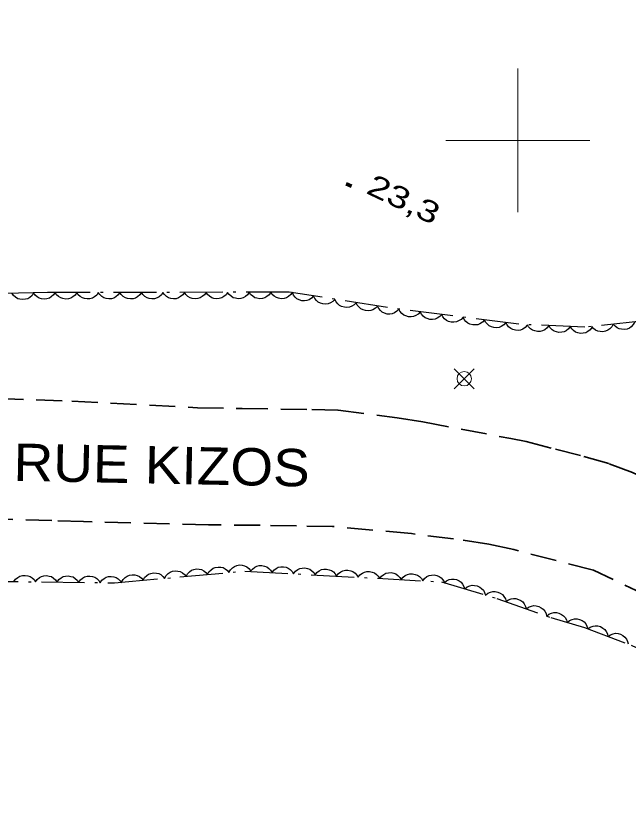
# Model space of a CAD drawing. Extents: x 356765 to 358572, y 5103174 to 5104650.
# Drawn here: x 357465.1 to 357507.7, y 5104153.6 to 5104208.7 of the extents above; entities that cross this region are included whole.
import ezdxf

# ---------------------------------------------------------------- set-up
doc = ezdxf.new("R2010")
doc.units = 0
doc.header["$LTSCALE"] = 0.6
doc.linetypes.add('DOT_DASHED', pattern=[7.7, 5, -1.2, 0.3, -1.2])
doc.linetypes.add('MEDIUM_DASHED', pattern=[4.5, 3, -1.5])
for name, color, linetype, lineweight in [('21', 7, 'Continuous', 53), ('3', 7, 'Continuous', 140), ('36', 7, 'Continuous', 13), ('44', 7, 'Continuous', 25), ('61', 7, 'Continuous', 13)]:
    doc.layers.add(name, color=color, linetype=linetype, lineweight=lineweight)

msp = doc.modelspace()

# ---------------------------------------------------------------- linework, layer by layer
at = {"layer": '21', "linetype": 'MEDIUM_DASHED', "lineweight": 35}
for points in [[(357461.1, 5104182.13), (357468.97, 5104181.86), (357477.71, 5104181.4), (357480.81, 5104181.34), (357485.67, 5104181.28), (357487.5, 5104181.24), (357491.61, 5104180.71), (357493.4, 5104180.41), (357499.51, 5104179.26), (357500.58, 5104179.06)], [(357500.58, 5104179.06), (357502.62, 5104178.51), (357504.59, 5104178.01), (357506.36, 5104177.51), (357507.98, 5104176.9), (357511.32, 5104175.34), (357514.89, 5104173.85), (357515.47, 5104173.53), (357520.33, 5104170.83), (357521.02, 5104170.44), (357522.89, 5104169.41), (357524.73, 5104168.48), (357533.95, 5104163.26), (357538.42, 5104160.39), (357540.14, 5104159.44), (357542.52, 5104157.92), (357544.32, 5104156.92), (357546.22, 5104155.77), (357549.61, 5104153.61)], [(357533.83, 5104154.14), (357526.61, 5104159.03), (357524.78, 5104160.14), (357520.79, 5104162.46), (357517.98, 5104163.92), (357514.87, 5104165.55), (357513.15, 5104166.5), (357509.06, 5104168.29), (357505.27, 5104170.1), (357499.71, 5104171.53), (357497.97, 5104171.91), (357495.53, 5104172.28), (357492.6, 5104172.64), (357487.11, 5104173.15), (357484.59, 5104173.18), (357482.06, 5104173.22), (357478.47, 5104173.26), (357469.79, 5104173.49), (357467.57, 5104173.55), (357461.42, 5104173.74)]]:
    msp.add_lwpolyline(points, dxfattribs=at)
at = {"layer": '3'}
msp.add_line((357488.06, 5104196.99), (357488.42, 5104196.82), dxfattribs=at)
at = {"layer": '36'}
for p, q in [((357496.97, 5104182.71), (357495.56, 5104184.12)), ((357495.56, 5104182.71), (357496.97, 5104184.12))]:
    msp.add_line(p, q, dxfattribs=at)
msp.add_circle((357496.2674, 5104183.4212), 0.5, dxfattribs=at)
at = {"layer": '44', "linetype": 'DOT_DASHED'}
for points in [[(357533.4, 5104207.01), (357530.41, 5104208.67), (357527.45, 5104207.57), (357525.52, 5104205.51), (357523.26, 5104202.86), (357519.87, 5104198.88), (357517.44, 5104195.93), (357514.68, 5104192.38), (357512.42, 5104189.73), (357508.8, 5104187.44), (357504.65, 5104187.01), (357500.07, 5104187.21), (357490.94, 5104188.37), (357484.1, 5104189.44), (357467.27, 5104189.41), (357457.78, 5104189.21)], [(357462.23, 5104169.34), (357471.94, 5104169.22), (357476.48, 5104169.63), (357481.01, 5104170.04), (357494.68, 5104169.29), (357498.53, 5104168.13), (357502.3, 5104166.81), (357504.64, 5104166.1), (357507.88, 5104164.89), (357510.66, 5104163.54), (357511.7, 5104162.96), (357514.31, 5104161.32)]]:
    msp.add_lwpolyline(points, dxfattribs=at)
at = {"layer": '44'}
for points in [[(357466.31, 5104189.39), (357466.2, 5104189.21), (357466.04, 5104189.08), (357465.91, 5104188.99), (357465.74, 5104188.95), (357465.55, 5104188.93), (357465.36, 5104188.95), (357465.21, 5104188.99), (357465.06, 5104189.09), (357464.92, 5104189.21), (357464.81, 5104189.36)], [(357467.81, 5104189.42), (357467.7, 5104189.25), (357467.54, 5104189.11), (357467.41, 5104189.03), (357467.24, 5104188.98), (357467.05, 5104188.96), (357466.86, 5104188.99), (357466.7, 5104189.03), (357466.56, 5104189.12), (357466.42, 5104189.24), (357466.31, 5104189.39)], [(357469.31, 5104189.41), (357469.2, 5104189.24), (357469.04, 5104189.11), (357468.9, 5104189.03), (357468.73, 5104188.98), (357468.54, 5104188.96), (357468.35, 5104189), (357468.2, 5104189.04), (357468.05, 5104189.14), (357467.91, 5104189.26), (357467.81, 5104189.41)], [(357470.81, 5104189.42), (357470.7, 5104189.24), (357470.54, 5104189.11), (357470.4, 5104189.03), (357470.23, 5104188.98), (357470.04, 5104188.97), (357469.85, 5104189), (357469.7, 5104189.04), (357469.55, 5104189.14), (357469.41, 5104189.26), (357469.31, 5104189.41)], [(357472.31, 5104189.42), (357472.2, 5104189.25), (357472.04, 5104189.12), (357471.9, 5104189.03), (357471.73, 5104188.99), (357471.54, 5104188.97), (357471.35, 5104189), (357471.2, 5104189.05), (357471.05, 5104189.14), (357470.91, 5104189.27), (357470.81, 5104189.42)], [(357473.81, 5104189.42), (357473.7, 5104189.25), (357473.54, 5104189.12), (357473.4, 5104189.03), (357473.23, 5104188.99), (357473.04, 5104188.97), (357472.85, 5104189), (357472.7, 5104189.05), (357472.55, 5104189.14), (357472.41, 5104189.27), (357472.31, 5104189.42)], [(357475.31, 5104189.42), (357475.2, 5104189.25), (357475.04, 5104189.12), (357474.9, 5104189.04), (357474.73, 5104188.99), (357474.54, 5104188.97), (357474.35, 5104189.01), (357474.2, 5104189.05), (357474.05, 5104189.15), (357473.91, 5104189.27), (357473.81, 5104189.42)], [(357476.81, 5104189.43), (357476.7, 5104189.25), (357476.54, 5104189.13), (357476.4, 5104189.04), (357476.23, 5104188.99), (357476.04, 5104188.98), (357475.85, 5104189.01), (357475.7, 5104189.05), (357475.55, 5104189.15), (357475.41, 5104189.28), (357475.31, 5104189.42)], [(357478.31, 5104189.43), (357478.2, 5104189.26), (357478.04, 5104189.13), (357477.9, 5104189.04), (357477.73, 5104189), (357477.54, 5104188.98), (357477.35, 5104189.01), (357477.2, 5104189.06), (357477.05, 5104189.15), (357476.91, 5104189.28), (357476.81, 5104189.43)], [(357479.81, 5104189.43), (357479.7, 5104189.26), (357479.54, 5104189.13), (357479.4, 5104189.04), (357479.23, 5104189), (357479.04, 5104188.98), (357478.85, 5104189.01), (357478.7, 5104189.06), (357478.55, 5104189.16), (357478.41, 5104189.28), (357478.31, 5104189.43)], [(357481.31, 5104189.44), (357481.2, 5104189.26), (357481.04, 5104189.13), (357480.9, 5104189.05), (357480.73, 5104189), (357480.54, 5104188.99), (357480.35, 5104189.02), (357480.2, 5104189.06), (357480.05, 5104189.16), (357479.91, 5104189.28), (357479.81, 5104189.43)], [(357482.81, 5104189.44), (357482.7, 5104189.26), (357482.54, 5104189.14), (357482.4, 5104189.05), (357482.23, 5104189), (357482.04, 5104188.99), (357481.85, 5104189.02), (357481.7, 5104189.06), (357481.55, 5104189.16), (357481.41, 5104189.29), (357481.31, 5104189.44)], [(357484.31, 5104189.44), (357484.2, 5104189.27), (357484.04, 5104189.14), (357483.9, 5104189.05), (357483.73, 5104189.01), (357483.54, 5104188.99), (357483.35, 5104189.02), (357483.2, 5104189.07), (357483.05, 5104189.16), (357482.91, 5104189.29), (357482.81, 5104189.44)], [(357485.79, 5104189.18), (357485.65, 5104189.02), (357485.47, 5104188.92), (357485.32, 5104188.86), (357485.15, 5104188.84), (357484.96, 5104188.85), (357484.78, 5104188.91), (357484.63, 5104188.98), (357484.5, 5104189.1), (357484.39, 5104189.24), (357484.31, 5104189.41)], [(357487.27, 5104188.94), (357487.13, 5104188.79), (357486.96, 5104188.69), (357486.8, 5104188.63), (357486.63, 5104188.61), (357486.44, 5104188.62), (357486.26, 5104188.68), (357486.11, 5104188.75), (357485.98, 5104188.87), (357485.87, 5104189.01), (357485.79, 5104189.18)], [(357488.76, 5104188.71), (357488.61, 5104188.56), (357488.44, 5104188.46), (357488.29, 5104188.39), (357488.11, 5104188.38), (357487.93, 5104188.39), (357487.74, 5104188.45), (357487.6, 5104188.52), (357487.47, 5104188.64), (357487.35, 5104188.78), (357487.27, 5104188.94)], [(357490.24, 5104188.48), (357490.1, 5104188.33), (357489.92, 5104188.22), (357489.77, 5104188.16), (357489.59, 5104188.14), (357489.41, 5104188.16), (357489.23, 5104188.22), (357489.08, 5104188.28), (357488.95, 5104188.4), (357488.83, 5104188.55), (357488.76, 5104188.71)], [(357491.72, 5104188.27), (357491.59, 5104188.11), (357491.41, 5104188.01), (357491.26, 5104187.94), (357491.09, 5104187.92), (357490.9, 5104187.92), (357490.72, 5104187.98), (357490.57, 5104188.04), (357490.44, 5104188.16), (357490.32, 5104188.3), (357490.24, 5104188.46)], [(357493.21, 5104188.08), (357493.07, 5104187.92), (357492.9, 5104187.82), (357492.75, 5104187.75), (357492.58, 5104187.73), (357492.39, 5104187.73), (357492.21, 5104187.79), (357492.06, 5104187.85), (357491.92, 5104187.97), (357491.8, 5104188.11), (357491.72, 5104188.27)], [(357494.7, 5104187.89), (357494.56, 5104187.74), (357494.39, 5104187.63), (357494.24, 5104187.56), (357494.06, 5104187.54), (357493.88, 5104187.54), (357493.7, 5104187.6), (357493.55, 5104187.66), (357493.41, 5104187.78), (357493.29, 5104187.92), (357493.21, 5104188.08)], [(357496.19, 5104187.7), (357496.05, 5104187.55), (357495.88, 5104187.44), (357495.73, 5104187.37), (357495.55, 5104187.35), (357495.37, 5104187.36), (357495.18, 5104187.41), (357495.03, 5104187.47), (357494.9, 5104187.59), (357494.78, 5104187.73), (357494.7, 5104187.89)], [(357497.68, 5104187.51), (357497.54, 5104187.36), (357497.36, 5104187.25), (357497.21, 5104187.18), (357497.04, 5104187.16), (357496.86, 5104187.17), (357496.67, 5104187.22), (357496.52, 5104187.29), (357496.39, 5104187.4), (357496.27, 5104187.54), (357496.19, 5104187.7)], [(357499.16, 5104187.33), (357499.03, 5104187.17), (357498.85, 5104187.06), (357498.7, 5104186.99), (357498.53, 5104186.97), (357498.34, 5104186.98), (357498.16, 5104187.03), (357498.01, 5104187.1), (357497.88, 5104187.21), (357497.76, 5104187.35), (357497.68, 5104187.51)], [(357500.65, 5104187.14), (357500.51, 5104186.98), (357500.34, 5104186.87), (357500.19, 5104186.8), (357500.02, 5104186.78), (357499.83, 5104186.79), (357499.65, 5104186.84), (357499.5, 5104186.91), (357499.36, 5104187.02), (357499.25, 5104187.16), (357499.16, 5104187.33)], [(357502.15, 5104187.12), (357502.03, 5104186.95), (357501.87, 5104186.83), (357501.72, 5104186.75), (357501.55, 5104186.71), (357501.37, 5104186.7), (357501.18, 5104186.75), (357501.02, 5104186.8), (357500.88, 5104186.9), (357500.75, 5104187.03), (357500.66, 5104187.18)], [(357503.65, 5104187.05), (357503.53, 5104186.89), (357503.37, 5104186.76), (357503.22, 5104186.69), (357503.05, 5104186.65), (357502.86, 5104186.64), (357502.68, 5104186.68), (357502.52, 5104186.73), (357502.38, 5104186.83), (357502.25, 5104186.97), (357502.15, 5104187.12)], [(357505.15, 5104186.99), (357505.03, 5104186.82), (357504.86, 5104186.7), (357504.72, 5104186.62), (357504.55, 5104186.58), (357504.36, 5104186.57), (357504.18, 5104186.61), (357504.02, 5104186.67), (357503.88, 5104186.77), (357503.75, 5104186.9), (357503.65, 5104187.05)], [(357506.64, 5104187.22), (357506.54, 5104187.03), (357506.4, 5104186.89), (357506.27, 5104186.79), (357506.1, 5104186.73), (357505.92, 5104186.69), (357505.73, 5104186.7), (357505.57, 5104186.73), (357505.41, 5104186.81), (357505.27, 5104186.92), (357505.15, 5104187.06)], [(357508.13, 5104187.37), (357508.03, 5104187.19), (357507.89, 5104187.04), (357507.76, 5104186.94), (357507.6, 5104186.88), (357507.41, 5104186.85), (357507.22, 5104186.86), (357507.06, 5104186.89), (357506.91, 5104186.97), (357506.76, 5104187.08), (357506.64, 5104187.22)], [(357473.93, 5104169.4), (357474.03, 5104169.58), (357474.18, 5104169.72), (357474.31, 5104169.82), (357474.47, 5104169.88), (357474.66, 5104169.92), (357474.85, 5104169.9), (357475.01, 5104169.87), (357475.16, 5104169.79), (357475.31, 5104169.67), (357475.42, 5104169.53)], [(357475.42, 5104169.53), (357475.52, 5104169.72), (357475.67, 5104169.86), (357475.8, 5104169.96), (357475.97, 5104170.02), (357476.15, 5104170.05), (357476.34, 5104170.04), (357476.5, 5104170.01), (357476.66, 5104169.92), (357476.8, 5104169.81), (357476.92, 5104169.67)], [(357476.92, 5104169.67), (357477.02, 5104169.85), (357477.16, 5104169.99), (357477.3, 5104170.09), (357477.46, 5104170.15), (357477.64, 5104170.19), (357477.83, 5104170.17), (357477.99, 5104170.14), (357478.15, 5104170.06), (357478.3, 5104169.94), (357478.41, 5104169.8)], [(357478.41, 5104169.8), (357478.51, 5104169.99), (357478.66, 5104170.13), (357478.79, 5104170.23), (357478.95, 5104170.29), (357479.14, 5104170.32), (357479.33, 5104170.31), (357479.49, 5104170.28), (357479.64, 5104170.19), (357479.79, 5104170.08), (357479.9, 5104169.94)], [(357479.9, 5104169.94), (357480.01, 5104170.12), (357480.15, 5104170.26), (357480.28, 5104170.36), (357480.45, 5104170.42), (357480.63, 5104170.46), (357480.82, 5104170.44), (357480.98, 5104170.41), (357481.14, 5104170.33), (357481.28, 5104170.21), (357481.4, 5104170.08)], [(357481.4, 5104170.02), (357481.53, 5104170.18), (357481.69, 5104170.3), (357481.84, 5104170.38), (357482.01, 5104170.42), (357482.19, 5104170.42), (357482.38, 5104170.38), (357482.53, 5104170.33), (357482.68, 5104170.22), (357482.8, 5104170.09), (357482.9, 5104169.94)], [(357482.9, 5104169.94), (357483.02, 5104170.1), (357483.19, 5104170.22), (357483.33, 5104170.3), (357483.51, 5104170.34), (357483.69, 5104170.34), (357483.88, 5104170.3), (357484.03, 5104170.25), (357484.17, 5104170.14), (357484.3, 5104170.01), (357484.39, 5104169.85)], [(357484.39, 5104169.85), (357484.52, 5104170.02), (357484.69, 5104170.14), (357484.83, 5104170.22), (357485, 5104170.25), (357485.19, 5104170.26), (357485.37, 5104170.22), (357485.53, 5104170.16), (357485.67, 5104170.06), (357485.8, 5104169.93), (357485.89, 5104169.77)], [(357485.89, 5104169.77), (357486.02, 5104169.94), (357486.18, 5104170.06), (357486.33, 5104170.14), (357486.5, 5104170.17), (357486.69, 5104170.18), (357486.87, 5104170.13), (357487.03, 5104170.08), (357487.17, 5104169.98), (357487.3, 5104169.84), (357487.39, 5104169.69)], [(357487.39, 5104169.69), (357487.52, 5104169.86), (357487.68, 5104169.98), (357487.83, 5104170.05), (357488, 5104170.09), (357488.18, 5104170.1), (357488.37, 5104170.05), (357488.52, 5104170), (357488.67, 5104169.9), (357488.8, 5104169.76), (357488.89, 5104169.61)], [(357488.89, 5104169.61), (357489.01, 5104169.77), (357489.18, 5104169.89), (357489.32, 5104169.97), (357489.5, 5104170.01), (357489.68, 5104170.01), (357489.87, 5104169.97), (357490.02, 5104169.92), (357490.16, 5104169.81), (357490.29, 5104169.68), (357490.39, 5104169.53)], [(357490.39, 5104169.53), (357490.51, 5104169.69), (357490.68, 5104169.81), (357490.82, 5104169.89), (357490.99, 5104169.92), (357491.18, 5104169.93), (357491.37, 5104169.89), (357491.52, 5104169.84), (357491.66, 5104169.73), (357491.79, 5104169.6), (357491.88, 5104169.44)], [(357464.94, 5104169.31), (357465.06, 5104169.48), (357465.22, 5104169.6), (357465.36, 5104169.69), (357465.53, 5104169.73), (357465.71, 5104169.74), (357465.9, 5104169.71), (357466.06, 5104169.66), (357466.2, 5104169.57), (357466.34, 5104169.44), (357466.44, 5104169.29)], [(357466.44, 5104169.29), (357466.56, 5104169.46), (357466.72, 5104169.59), (357466.86, 5104169.67), (357467.03, 5104169.71), (357467.21, 5104169.73), (357467.4, 5104169.69), (357467.56, 5104169.65), (357467.7, 5104169.55), (357467.84, 5104169.42), (357467.94, 5104169.27)], [(357467.94, 5104169.27), (357468.06, 5104169.44), (357468.22, 5104169.57), (357468.36, 5104169.65), (357468.53, 5104169.69), (357468.71, 5104169.71), (357468.9, 5104169.67), (357469.06, 5104169.63), (357469.2, 5104169.53), (357469.34, 5104169.4), (357469.44, 5104169.25)], [(357469.44, 5104169.25), (357469.56, 5104169.42), (357469.72, 5104169.55), (357469.86, 5104169.63), (357470.03, 5104169.68), (357470.21, 5104169.69), (357470.4, 5104169.66), (357470.56, 5104169.61), (357470.7, 5104169.51), (357470.84, 5104169.38), (357470.94, 5104169.23)], [(357470.94, 5104169.23), (357471.06, 5104169.4), (357471.22, 5104169.53), (357471.36, 5104169.61), (357471.53, 5104169.66), (357471.71, 5104169.67), (357471.9, 5104169.64), (357472.06, 5104169.59), (357472.2, 5104169.49), (357472.34, 5104169.36), (357472.44, 5104169.21)], [(357472.43, 5104169.26), (357472.54, 5104169.45), (357472.68, 5104169.59), (357472.81, 5104169.69), (357472.98, 5104169.75), (357473.16, 5104169.78), (357473.35, 5104169.77), (357473.51, 5104169.74), (357473.67, 5104169.65), (357473.81, 5104169.54), (357473.93, 5104169.4)], [(357491.88, 5104169.44), (357492.01, 5104169.61), (357492.17, 5104169.73), (357492.32, 5104169.81), (357492.49, 5104169.84), (357492.68, 5104169.85), (357492.86, 5104169.81), (357493.02, 5104169.75), (357493.16, 5104169.65), (357493.29, 5104169.52), (357493.38, 5104169.36)], [(357493.38, 5104169.36), (357493.51, 5104169.53), (357493.67, 5104169.65), (357493.82, 5104169.72), (357493.99, 5104169.76), (357494.17, 5104169.77), (357494.36, 5104169.72), (357494.52, 5104169.67), (357494.66, 5104169.57), (357494.79, 5104169.43), (357494.88, 5104169.28)], [(357494.87, 5104169.23), (357495.03, 5104169.36), (357495.22, 5104169.44), (357495.38, 5104169.48), (357495.56, 5104169.48), (357495.74, 5104169.44), (357495.91, 5104169.35), (357496.05, 5104169.27), (357496.16, 5104169.13), (357496.25, 5104168.97), (357496.31, 5104168.8)], [(357496.31, 5104168.8), (357496.47, 5104168.93), (357496.66, 5104169.01), (357496.82, 5104169.05), (357496.99, 5104169.04), (357497.17, 5104169.01), (357497.35, 5104168.92), (357497.48, 5104168.83), (357497.6, 5104168.7), (357497.69, 5104168.54), (357497.74, 5104168.37)], [(357497.74, 5104168.37), (357497.91, 5104168.5), (357498.09, 5104168.58), (357498.25, 5104168.62), (357498.43, 5104168.61), (357498.61, 5104168.57), (357498.78, 5104168.49), (357498.92, 5104168.4), (357499.03, 5104168.27), (357499.13, 5104168.11), (357499.18, 5104167.93)], [(357499.17, 5104167.91), (357499.34, 5104168.03), (357499.53, 5104168.1), (357499.69, 5104168.13), (357499.87, 5104168.12), (357500.04, 5104168.07), (357500.21, 5104167.98), (357500.35, 5104167.89), (357500.45, 5104167.75), (357500.54, 5104167.58), (357500.59, 5104167.41)], [(357500.59, 5104167.41), (357500.75, 5104167.53), (357500.94, 5104167.6), (357501.11, 5104167.64), (357501.28, 5104167.62), (357501.46, 5104167.58), (357501.63, 5104167.49), (357501.76, 5104167.39), (357501.87, 5104167.25), (357501.96, 5104167.09), (357502, 5104166.91)], [(357502, 5104166.9), (357502.16, 5104167.03), (357502.35, 5104167.11), (357502.51, 5104167.15), (357502.68, 5104167.15), (357502.86, 5104167.11), (357503.04, 5104167.02), (357503.17, 5104166.93), (357503.29, 5104166.8), (357503.38, 5104166.64), (357503.43, 5104166.47)], [(357503.43, 5104166.47), (357503.59, 5104166.6), (357503.78, 5104166.67), (357503.94, 5104166.72), (357504.12, 5104166.71), (357504.3, 5104166.67), (357504.47, 5104166.59), (357504.61, 5104166.5), (357504.72, 5104166.36), (357504.81, 5104166.2), (357504.87, 5104166.03)], [(357504.86, 5104166.02), (357505.03, 5104166.14), (357505.23, 5104166.2), (357505.39, 5104166.23), (357505.56, 5104166.22), (357505.74, 5104166.17), (357505.91, 5104166.07), (357506.04, 5104165.97), (357506.14, 5104165.83), (357506.23, 5104165.67), (357506.27, 5104165.49)], [(357506.27, 5104165.49), (357506.44, 5104165.61), (357506.63, 5104165.68), (357506.79, 5104165.71), (357506.97, 5104165.69), (357507.15, 5104165.64), (357507.31, 5104165.55), (357507.44, 5104165.45), (357507.55, 5104165.31), (357507.63, 5104165.14), (357507.67, 5104164.97)]]:
    msp.add_lwpolyline(points, dxfattribs=at)
at = {"layer": '61'}
for p, q in [((357500, 5104195), (357500, 5104205)), ((357495, 5104200), (357505, 5104200))]:
    msp.add_line(p, q, dxfattribs=at)

# ---------------------------------------------------------------- texts
at = {"layer": '21', "width": 1.1}
msp.add_text('RUE KIZOS', height=2.6, rotation=358.87, dxfattribs=at).set_placement((357464.89, 5104176.32))
at = {"layer": '3', "width": 1.35}
msp.add_text('23,3   ', height=1.5, rotation=334.619, dxfattribs=at).set_placement((357489.36, 5104196.36))

doc.saveas('drawing.dxf')
